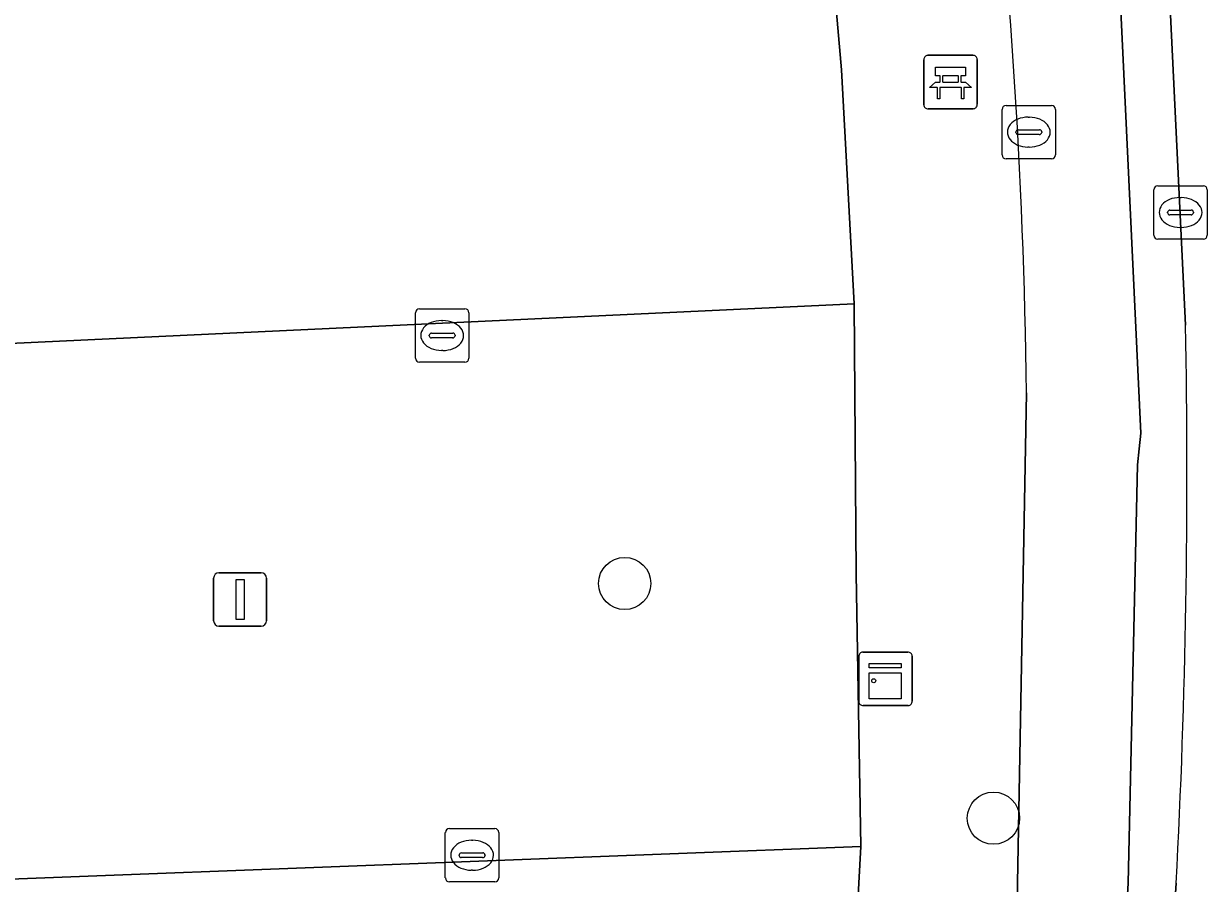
# Model space of a CAD drawing. Extents: x 160023 to 161302, y 384750 to 385707.
# Drawn here: x 160816.06 to 160838.22, y 385250 to 385266.09 of the extents above; entities that cross this region are included whole.
import ezdxf

# ---------------------------------------------------------------- set-up
doc = ezdxf.new("R2010")
doc.units = 0
for name, color, linetype in [('IMGEO_Bank', 7, 'Continuous'), ('IMGEO_Berm_open', 7, 'Continuous'), ('IMGEO_Boom', 7, 'Continuous'), ('IMGEO_Fietspad_open', 7, 'Continuous'), ('IMGEO_Kast', 7, 'Continuous'), ('IMGEO_Kolk', 7, 'Continuous'), ('IMGEO_Lichtmast', 7, 'Continuous'), ('IMGEO_Parkeervlak_open', 7, 'Continuous'), ('IMGEO_Rijbaan_lokaal_gesloten', 7, 'Continuous'), ('IMGEO_Rijbaan_lokaal_open', 7, 'Continuous'), ('IMGEO_Voetpad_open', 7, 'Continuous')]:
    doc.layers.add(name, color=color, linetype=linetype)

msp = doc.modelspace()

# ---------------------------------------------------------------- linework, layer by layer
at = {"layer": 'IMGEO_Bank'}
for p, q in [((160832.989, 385265.5), (160833.83, 385265.5)), ((160833.83, 385265.5), (160832.989, 385265.5)), ((160832.914, 385264.575), (160832.914, 385265.416)), ((160832.914, 385265.416), (160832.914, 385264.575)), ((160833.914, 385265.425), (160833.914, 385264.584)), ((160833.914, 385264.584), (160833.914, 385265.425)), ((160833.223, 385265.006), (160833.223, 385265.112)), ((160833.267, 385265.112), (160833.267, 385265.006)), ((160833.555, 385265.118), (160833.273, 385265.118)), ((160833.561, 385265.006), (160833.561, 385265.112)), ((160833.605, 385265.112), (160833.605, 385265.006)), ((160833.611, 385264.898), (160833.218, 385264.898)), ((160833.273, 385265), (160833.555, 385265)), ((160833.839, 385264.5), (160832.998, 385264.5)), ((160832.998, 385264.5), (160833.839, 385264.5))]:
    msp.add_line(p, q, dxfattribs=at)
for points in [[(160833.217, 385265.118), (160833.131, 385265.118), (160833.131, 385265.279), (160833.694, 385265.279), (160833.694, 385265.118), (160833.611, 385265.118)], [(160833.161, 385264.898), (160833.019, 385264.898), (160833.131, 385265), (160833.217, 385265)], [(160833.211, 385264.891), (160833.211, 385264.684), (160833.168, 385264.684), (160833.168, 385264.891)], [(160833.611, 385265), (160833.694, 385265), (160833.806, 385264.898), (160833.667, 385264.898)], [(160833.661, 385264.891), (160833.661, 385264.684), (160833.617, 385264.684), (160833.617, 385264.891)]]:
    msp.add_lwpolyline(points, dxfattribs=at)
for centre, radius, start, end in [((160832.992, 385265.422), 0.0779, 92.4484, 184.2845), ((160832.992, 385265.422), 0.0779, 92.4484, 184.2845), ((160833.836, 385265.422), 0.0779, 2.4484, 94.2845), ((160833.836, 385265.422), 0.0779, 2.4484, 94.2845), ((160833.216, 385265.111), 0.00671, 2.8957, 87.1043), ((160833.273, 385265.111), 0.00671, 92.8957, 177.1043), ((160833.555, 385265.111), 0.00671, 2.8957, 87.1043), ((160833.612, 385265.111), 0.00671, 92.8957, 177.1043), ((160833.161, 385264.891), 0.00671, 2.8957, 87.1043), ((160833.218, 385264.891), 0.00671, 92.8957, 177.1043), ((160833.216, 385265.007), 0.00671, 272.8957, 357.1043), ((160833.273, 385265.007), 0.00671, 182.8957, 267.1043), ((160833.555, 385265.007), 0.00671, 272.8957, 357.1043), ((160833.612, 385265.007), 0.00671, 182.8957, 267.1043), ((160833.61, 385264.891), 0.00671, 2.8957, 87.1043), ((160833.667, 385264.891), 0.00671, 92.8957, 177.1043), ((160832.992, 385264.578), 0.0779, 182.4484, 274.2845), ((160832.992, 385264.578), 0.0779, 182.4484, 274.2845), ((160833.836, 385264.578), 0.0779, 272.4484, 4.2845), ((160833.836, 385264.578), 0.0779, 272.4484, 4.2845)]:
    msp.add_arc(centre, radius, start, end, dxfattribs=at)
at = {"layer": 'IMGEO_Berm_open'}
for points in [[(160835.707, 385303.935), (160829.99, 385303.761), (160831.219, 385299.918), (160833.963, 385289.549), (160834.302, 385288.18), (160835.78, 385280.66), (160835.939, 385280.319), (160836.974, 385258.43), (160836.944, 385258.132), (160836.913, 385257.834), (160836.737, 385250), (160836.469, 385245.407)], [(160837.814, 385260.448), (160835.707, 385303.935)], [(160837.154, 385242.817), (160837.64, 385250)]]:
    msp.add_lwpolyline(points, dxfattribs=at)
msp.add_arc((160691.064, 385257.667), 146.776, 357.00593, 1.08585, dxfattribs=at)
at = {"layer": 'IMGEO_Boom'}
for centre in [(160827.315, 385255.613), (160834.217, 385251.219)]:
    msp.add_circle(centre, 0.489, dxfattribs=at)
at = {"layer": 'IMGEO_Fietspad_open'}
for points in [[(160836.469, 385245.407), (160836.737, 385250), (160836.913, 385257.834), (160836.944, 385258.132), (160836.974, 385258.43), (160835.939, 385280.319), (160835.78, 385280.66), (160834.302, 385288.18), (160833.963, 385289.549), (160831.219, 385299.918), (160829.99, 385303.761), (160829.097, 385307.831), (160829.048, 385308.74), (160821.638, 385308.255), (160821.25, 385308.182)], [(160834.836, 385259.179), (160834.665, 385250), (160834.654, 385249.266), (160833.8, 385239.241), (160833.694, 385238.134), (160833.216, 385234.15), (160832.623, 385230.466)]]:
    msp.add_lwpolyline(points, dxfattribs=at)
msp.add_arc((160725.225, 385257.921), 109.618, 0.65737, 7.05612, dxfattribs=at)
at = {"layer": 'IMGEO_Kast'}
for p, q in [((160831.697, 385253.403), (160831.697, 385254.244)), ((160831.697, 385254.244), (160831.697, 385253.403)), ((160831.772, 385254.328), (160832.613, 385254.328)), ((160832.613, 385254.328), (160831.772, 385254.328)), ((160832.697, 385254.253), (160832.697, 385253.412)), ((160832.697, 385253.412), (160832.697, 385254.253)), ((160832.622, 385253.328), (160831.781, 385253.328)), ((160831.781, 385253.328), (160832.622, 385253.328))]:
    msp.add_line(p, q, dxfattribs=at)
for points in [[(160831.892, 385254.118), (160832.492, 385254.118), (160832.492, 385254.033), (160831.892, 385254.033), (160831.892, 385254.118)], [(160831.892, 385253.943), (160832.492, 385253.943), (160832.492, 385253.454), (160831.892, 385253.454), (160831.892, 385253.943)]]:
    msp.add_lwpolyline(points, dxfattribs=at)
msp.add_circle((160831.976, 385253.792), 0.0377, dxfattribs=at)
for centre, start, end in [((160831.775, 385254.25), 92.4484, 184.2845), ((160831.775, 385254.25), 92.4484, 184.2845), ((160832.619, 385254.25), 2.4484, 94.2845), ((160832.619, 385254.25), 2.4484, 94.2845), ((160831.775, 385253.406), 182.4484, 274.2845), ((160831.775, 385253.406), 182.4484, 274.2845), ((160832.619, 385253.406), 272.4484, 4.2845), ((160832.619, 385253.406), 272.4484, 4.2845)]:
    msp.add_arc(centre, 0.0779, start, end, dxfattribs=at)
at = {"layer": 'IMGEO_Kolk'}
for p, q in [((160834.378, 385263.636), (160834.378, 385264.488)), ((160834.453, 385264.562), (160835.305, 385264.562)), ((160835.379, 385264.488), (160835.379, 385263.636)), ((160834.866, 385264.342), (160834.891, 385264.342)), ((160834.637, 385264.056), (160834.637, 385264.068)), ((160835.075, 385264.019), (160834.677, 385264.019)), ((160834.68, 385264.105), (160835.078, 385264.105)), ((160835.121, 385264.068), (160835.121, 385264.056)), ((160834.889, 385263.782), (160834.864, 385263.782)), ((160835.305, 385263.562), (160834.453, 385263.562)), ((160837.295, 385263.058), (160838.147, 385263.058)), ((160837.22, 385262.132), (160837.22, 385262.984)), ((160837.708, 385262.838), (160837.733, 385262.838)), ((160838.221, 385262.984), (160838.221, 385262.132)), ((160837.479, 385262.552), (160837.479, 385262.564)), ((160837.917, 385262.515), (160837.519, 385262.515)), ((160837.522, 385262.601), (160837.92, 385262.601)), ((160837.963, 385262.564), (160837.963, 385262.552)), ((160837.731, 385262.278), (160837.706, 385262.278)), ((160838.147, 385262.058), (160837.295, 385262.058)), ((160823.398, 385259.829), (160823.398, 385260.681)), ((160823.473, 385260.755), (160824.325, 385260.755)), ((160824.399, 385260.681), (160824.399, 385259.829)), ((160823.886, 385260.535), (160823.911, 385260.535)), ((160823.657, 385260.249), (160823.657, 385260.261)), ((160824.095, 385260.212), (160823.697, 385260.212)), ((160823.7, 385260.298), (160824.098, 385260.298)), ((160824.141, 385260.261), (160824.141, 385260.249)), ((160823.909, 385259.975), (160823.884, 385259.975)), ((160824.325, 385259.755), (160823.473, 385259.755)), ((160823.957, 385250.1), (160823.957, 385250.952)), ((160824.032, 385251.026), (160824.884, 385251.026)), ((160824.958, 385250.952), (160824.958, 385250.1)), ((160824.445, 385250.806), (160824.47, 385250.806)), ((160824.216, 385250.52), (160824.216, 385250.532)), ((160824.654, 385250.483), (160824.256, 385250.483)), ((160824.259, 385250.569), (160824.657, 385250.569)), ((160824.7, 385250.532), (160824.7, 385250.52)), ((160824.468, 385250.246), (160824.443, 385250.246)), ((160824.884, 385250.026), (160824.032, 385250.026))]:
    msp.add_line(p, q, dxfattribs=at)
for points in [[(160834.378, 385263.636), (160834.378, 385264.488)], [(160834.453, 385264.562), (160835.305, 385264.562)], [(160835.379, 385264.488), (160835.379, 385263.636)], [(160835.305, 385263.562), (160834.453, 385263.562)], [(160837.295, 385263.058), (160838.147, 385263.058)], [(160837.22, 385262.132), (160837.22, 385262.984)], [(160838.221, 385262.984), (160838.221, 385262.132)], [(160838.147, 385262.058), (160837.295, 385262.058)], [(160823.398, 385259.829), (160823.398, 385260.681)], [(160823.473, 385260.755), (160824.325, 385260.755)], [(160824.399, 385260.681), (160824.399, 385259.829)], [(160824.325, 385259.755), (160823.473, 385259.755)], [(160823.957, 385250.1), (160823.957, 385250.952)], [(160824.032, 385251.026), (160824.884, 385251.026)], [(160824.958, 385250.952), (160824.958, 385250.1)], [(160824.884, 385250.026), (160824.032, 385250.026)]]:
    msp.add_lwpolyline(points, dxfattribs=at)
for centre, radius, start, end in [((160834.455, 385264.486), 0.0765, 91.552, 178.448), ((160834.455, 385264.486), 0.0765, 91.552, 178.448), ((160835.303, 385264.486), 0.0765, 1.552, 88.448), ((160835.303, 385264.486), 0.0765, 1.552, 88.448), ((160834.677, 385264.065), 0.0403, 85.8775, 175.7526), ((160834.674, 385264.055), 0.0366, 178.938, 274.7102), ((160835.078, 385264.062), 0.043, 264.8664, 352.4533), ((160835.082, 385264.067), 0.0386, 1.7309, 96.639), ((160834.455, 385263.638), 0.0765, 181.552, 268.448), ((160834.455, 385263.638), 0.0765, 181.552, 268.448), ((160835.303, 385263.638), 0.0765, 271.552, 358.448), ((160835.303, 385263.638), 0.0765, 271.552, 358.448), ((160837.297, 385262.982), 0.0765, 91.552, 178.448), ((160837.297, 385262.982), 0.0765, 91.552, 178.448), ((160838.145, 385262.982), 0.0765, 1.552, 88.448), ((160838.145, 385262.982), 0.0765, 1.552, 88.448), ((160837.519, 385262.561), 0.0403, 85.8775, 175.7526), ((160837.516, 385262.551), 0.0366, 178.938, 274.7102), ((160837.92, 385262.558), 0.043, 264.8664, 352.4533), ((160837.924, 385262.563), 0.0386, 1.7309, 96.639), ((160837.297, 385262.134), 0.0765, 181.552, 268.448), ((160837.297, 385262.134), 0.0765, 181.552, 268.448), ((160838.145, 385262.134), 0.0765, 271.552, 358.448), ((160838.145, 385262.134), 0.0765, 271.552, 358.448), ((160823.475, 385260.679), 0.0765, 91.552, 178.448), ((160823.475, 385260.679), 0.0765, 91.552, 178.448), ((160824.323, 385260.679), 0.0765, 1.552, 88.448), ((160824.323, 385260.679), 0.0765, 1.552, 88.448), ((160823.697, 385260.258), 0.0403, 85.8775, 175.7526), ((160823.694, 385260.248), 0.0366, 178.938, 274.7102), ((160824.098, 385260.255), 0.043, 264.8664, 352.4533), ((160824.102, 385260.26), 0.0386, 1.7309, 96.639), ((160823.475, 385259.831), 0.0765, 181.552, 268.448), ((160823.475, 385259.831), 0.0765, 181.552, 268.448), ((160824.323, 385259.831), 0.0765, 271.552, 358.448), ((160824.323, 385259.831), 0.0765, 271.552, 358.448), ((160824.034, 385250.95), 0.0765, 91.552, 178.448), ((160824.034, 385250.95), 0.0765, 91.552, 178.448), ((160824.882, 385250.95), 0.0765, 1.552, 88.448), ((160824.882, 385250.95), 0.0765, 1.552, 88.448), ((160824.256, 385250.529), 0.0403, 85.8775, 175.7526), ((160824.253, 385250.519), 0.0366, 178.938, 274.7102), ((160824.657, 385250.526), 0.043, 264.8664, 352.4533), ((160824.661, 385250.531), 0.0386, 1.7309, 96.639), ((160824.034, 385250.102), 0.0765, 181.552, 268.448), ((160824.034, 385250.102), 0.0765, 181.552, 268.448), ((160824.882, 385250.102), 0.0765, 271.552, 358.448), ((160824.882, 385250.102), 0.0765, 271.552, 358.448)]:
    msp.add_arc(centre, radius, start, end, dxfattribs=at)
for centre, major_axis, ratio, start_param, end_param in [((160834.865, 385264.062), (-0.387, 0.002), 0.722429, 4.712389, 7.853982), ((160834.89, 385264.062), (-0.39, 0.002), 0.717154, 1.570796, 4.712389), ((160837.707, 385262.558), (-0.387, 0.002), 0.722429, 4.712389, 7.853982), ((160837.732, 385262.558), (-0.39, 0.002), 0.717154, 1.570796, 4.712389), ((160823.885, 385260.255), (-0.387, 0.002), 0.722429, 4.712389, 7.853982), ((160823.91, 385260.255), (-0.39, 0.002), 0.717154, 1.570796, 4.712389), ((160824.444, 385250.526), (-0.387, 0.002), 0.722429, 4.712389, 7.853982), ((160824.469, 385250.526), (-0.39, 0.002), 0.717154, 1.570796, 4.712389)]:
    msp.add_ellipse(centre, major_axis=major_axis, ratio=ratio, start_param=start_param, end_param=end_param, dxfattribs=at)
at = {"layer": 'IMGEO_Lichtmast'}
for p, q in [((160819.719, 385255.814), (160820.509, 385255.814)), ((160820.509, 385255.814), (160819.719, 385255.814)), ((160819.619, 385254.914), (160819.619, 385255.714)), ((160819.619, 385255.714), (160819.619, 385254.914)), ((160820.609, 385255.714), (160820.609, 385254.914)), ((160820.609, 385254.914), (160820.609, 385255.714)), ((160820.509, 385254.814), (160819.719, 385254.814)), ((160819.719, 385254.814), (160820.509, 385254.814))]:
    msp.add_line(p, q, dxfattribs=at)
msp.add_lwpolyline([(160820.039, 385255.689), (160820.189, 385255.689), (160820.189, 385254.939), (160820.039, 385254.939), (160820.039, 385255.689)], dxfattribs=at)
for centre, start, end in [((160819.719, 385255.714), 90, 180), ((160819.719, 385255.714), 90, 180), ((160820.509, 385255.714), 0, 90), ((160820.509, 385255.714), 360, 90), ((160819.719, 385254.914), 180, 270), ((160819.719, 385254.914), 180, 270), ((160820.509, 385254.914), 270, 0), ((160820.509, 385254.914), 270, 0)]:
    msp.add_arc(centre, 0.1, start, end, dxfattribs=at)
at = {"layer": 'IMGEO_Parkeervlak_open'}
msp.add_lwpolyline([(160797.746, 385249.258), (160813.849, 385250), (160831.736, 385250.689), (160831.648, 385255.794), (160831.61, 385260.848), (160797.202, 385259.23)], dxfattribs=at)
at = {"layer": 'IMGEO_Rijbaan_lokaal_gesloten'}
for points in [[(160835.595, 385306.291), (160835.707, 385303.935), (160837.814, 385260.448)], [(160837.64, 385250), (160837.154, 385242.817)]]:
    msp.add_lwpolyline(points, dxfattribs=at)
msp.add_arc((160691.064, 385257.667), 146.776, 357.00593, 1.08585, dxfattribs=at)
at = {"layer": 'IMGEO_Rijbaan_lokaal_open'}
for points in [[(160795.961, 385259.17), (160797.202, 385259.23), (160831.61, 385260.848), (160831.371, 385265.226), (160831.046, 385268.955)], [(160831.614, 385248.4), (160831.699, 385250), (160831.736, 385250.689), (160813.849, 385250), (160797.746, 385249.258), (160796.583, 385249.204)]]:
    msp.add_lwpolyline(points, dxfattribs=at)
at = {"layer": 'IMGEO_Voetpad_open'}
for points in [[(160831.114, 385288.728), (160828.882, 385297.284), (160826.222, 385305.486), (160823.767, 385303.558), (160826.845, 385293.056), (160828.301, 385286.994), (160829.411, 385281.289), (160830.356, 385275.717), (160831.062, 385269.897), (160831.046, 385268.955), (160831.371, 385265.226), (160831.61, 385260.848), (160831.648, 385255.794), (160831.736, 385250.689), (160831.699, 385250), (160831.614, 385248.4), (160831.416, 385244.924), (160831.181, 385240.737), (160830.412, 385234.729), (160829.674, 385228.863), (160829.539, 385228.856)], [(160832.623, 385230.466), (160833.216, 385234.15), (160833.694, 385238.134), (160833.8, 385239.241), (160834.654, 385249.266), (160834.665, 385250), (160834.836, 385259.179)]]:
    msp.add_lwpolyline(points, dxfattribs=at)
msp.add_arc((160725.225, 385257.921), 109.618, 0.65737, 7.05612, dxfattribs=at)

doc.saveas('drawing.dxf')
